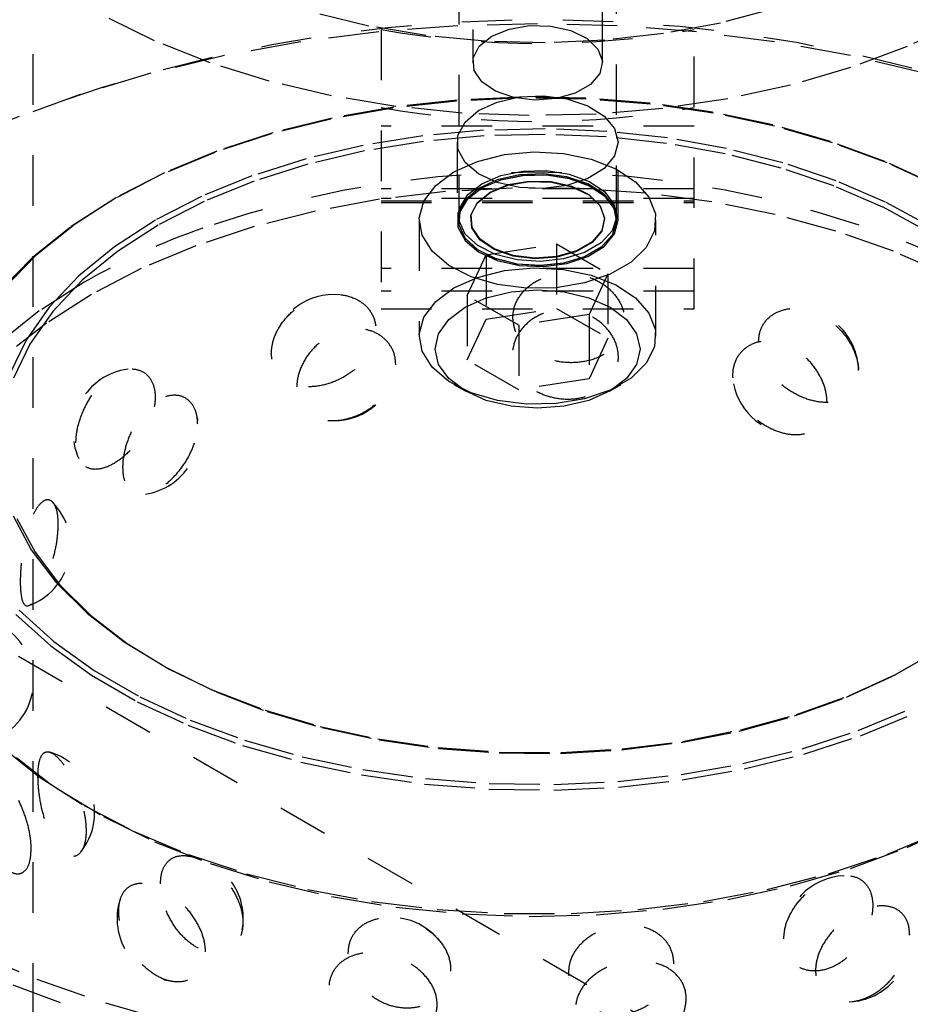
# Model space of a CAD drawing. Header units: inches. Extents: x 1907 to 2452, y -210 to -54.
# Tile 521 of 656: x 2006.66 to 2008.43, y -192.3 to -190.35. Entities that reach past the tile are written whole.
import ezdxf

# ---------------------------------------------------------------- set-up
doc = ezdxf.new("R2010")
doc.units = ezdxf.units.IN
doc.header["$LTSCALE"] = 0.5
doc.header["$MEASUREMENT"] = 0
doc.linetypes.add('HIDDEN', pattern=[0.225, 0.15, -0.075])
doc.layers.add('SID-M-H', color=4, linetype='HIDDEN')

msp = doc.modelspace()

# ---------------------------------------------------------------- linework, layer by layer
at = {"layer": 'SID-M-H'}
for p, q in [((2012.98429, -195.25915), (1991.78034, -183.01837)), ((2007.56174, -189.56767), (2007.56174, -190.4332)), ((2007.81874, -190.4332), (2007.81874, -189.56767)), ((2006.69024, -189.8165), (2006.69024, -194.71293)), ((2007.53399, -190.25744), (2007.53399, -190.73655)), ((2007.84649, -190.73655), (2007.84649, -190.25744)), ((2006.9315, -190.38997), (2006.8302, -190.34016)), ((2007.35597, -190.36058), (2007.24685, -190.33394)), ((2008.16001, -190.32613), (2008.0523, -190.35462)), ((2007.46979, -190.37959), (2007.35597, -190.36058)), ((2007.53228, -190.36007), (2007.37551, -190.37199)), ((2007.69024, -190.35609), (2007.53228, -190.36007)), ((2007.63381, -190.36656), (2007.67435, -190.35959)), ((2007.67435, -190.35959), (2007.71662, -190.3606)), ((2007.84821, -190.36007), (2007.69024, -190.35609)), ((2007.71662, -190.3606), (2007.75602, -190.36947)), ((2008.00498, -190.37199), (2007.84821, -190.36007)), ((2008.0523, -190.35462), (2007.93951, -190.37557)), ((2008.52583, -190.35319), (2008.42228, -190.40142)), ((2007.37551, -190.37199), (2007.22114, -190.39174)), ((2007.38024, -190.36755), (2007.38024, -190.92065)), ((2007.5867, -190.39069), (2007.46979, -190.37959)), ((2007.5748, -190.40062), (2007.59938, -190.38075)), ((2007.59938, -190.38075), (2007.63381, -190.36656)), ((2007.75602, -190.36947), (2007.7883, -190.38526)), ((2007.93951, -190.37557), (2007.82322, -190.38866)), ((2008.00024, -190.92065), (2008.00024, -190.36755)), ((2008.15935, -190.39174), (2008.00498, -190.37199)), ((2007.04138, -190.43328), (2006.9315, -190.38997)), ((2007.22114, -190.39174), (2007.07033, -190.41919)), ((2007.56273, -190.42402), (2007.5748, -190.40062)), ((2007.70506, -190.39373), (2007.5867, -190.39069)), ((2007.82322, -190.38866), (2007.70506, -190.39373)), ((2007.7883, -190.38526), (2007.80995, -190.40623)), ((2008.31016, -190.41919), (2008.15935, -190.39174)), ((2008.42228, -190.40142), (2008.31044, -190.44303)), ((2007.07033, -190.41919), (2006.92425, -190.45412)), ((2007.80995, -190.40623), (2007.81864, -190.43013)), ((2008.45624, -190.45412), (2008.31016, -190.41919)), ((2007.15862, -190.4696), (2007.04138, -190.43328)), ((2007.56448, -190.44842), (2007.56273, -190.42402)), ((2007.81864, -190.43013), (2007.8134, -190.45437)), ((2006.92425, -190.45412), (2006.78399, -190.49627)), ((2007.57986, -190.47117), (2007.56448, -190.44842)), ((2007.8134, -190.45437), (2007.79482, -190.47631)), ((2008.31044, -190.44303), (2008.19156, -190.47754)), ((2007.28189, -190.49852), (2007.15862, -190.4696)), ((2007.6072, -190.48981), (2007.57986, -190.47117)), ((2007.79482, -190.47631), (2007.76491, -190.49357)), ((2008.19156, -190.47754), (2008.06701, -190.50455)), ((2006.78399, -190.49627), (2006.65064, -190.54532)), ((2007.40978, -190.51971), (2007.28189, -190.49852)), ((2007.64353, -190.50231), (2007.6072, -190.48981)), ((2007.61049, -190.51105), (2007.65475, -190.50102)), ((2007.65475, -190.50102), (2007.70216, -190.49897)), ((2007.70216, -190.49897), (2007.74852, -190.50508)), ((2007.76491, -190.49357), (2007.72691, -190.5043)), ((2007.52993, -190.50913), (2007.40366, -190.52312)), ((2007.531, -190.50721), (2007.40556, -190.5211)), ((2007.54084, -190.53294), (2007.40978, -190.51971)), ((2007.65809, -190.50311), (2007.52993, -190.50913)), ((2007.6583, -190.50122), (2007.531, -190.50721)), ((2007.57332, -190.52816), (2007.61049, -190.51105)), ((2007.68493, -190.50732), (2007.64353, -190.50231)), ((2007.78662, -190.50512), (2007.65809, -190.50311)), ((2007.78598, -190.50322), (2007.6583, -190.50122)), ((2007.72691, -190.5043), (2007.68493, -190.50732)), ((2007.74852, -190.50508), (2007.78969, -190.5188)), ((2007.91254, -190.51317), (2007.78598, -190.50322)), ((2007.91402, -190.51514), (2007.78662, -190.50512)), ((2007.78969, -190.5188), (2007.82203, -190.53892)), ((2008.03649, -190.53097), (2007.91254, -190.51317)), ((2008.0388, -190.53305), (2007.91402, -190.51514)), ((2008.06701, -190.50455), (2007.93819, -190.52377)), ((2007.40366, -190.52312), (2007.28074, -190.54491)), ((2007.40556, -190.5211), (2007.28346, -190.54275)), ((2007.67361, -190.53805), (2007.54084, -190.53294)), ((2007.54654, -190.55084), (2007.57332, -190.52816)), ((2007.80655, -190.53498), (2007.67361, -190.53805)), ((2007.93819, -190.52377), (2007.80655, -190.53498)), ((2007.82203, -190.53892), (2007.84266, -190.56365)), ((2008.15638, -190.5564), (2008.03649, -190.53097)), ((2008.1595, -190.55865), (2008.0388, -190.53305)), ((2007.28074, -190.54491), (2007.16262, -190.57424)), ((2007.28346, -190.54275), (2007.16612, -190.57188)), ((2008.00024, -190.55905), (2007.38024, -190.55905)), ((2007.53253, -190.57707), (2007.54654, -190.55084)), ((2008.27081, -190.58916), (2008.15638, -190.5564)), ((2008.27469, -190.59163), (2008.1595, -190.55865)), ((2007.16262, -190.57424), (2007.0507, -190.61077)), ((2007.16612, -190.57188), (2007.05494, -190.60817)), ((2007.46272, -190.57816), (2007.34498, -190.59707)), ((2007.58343, -190.56713), (2007.46272, -190.57816)), ((2007.58421, -190.57808), (2007.46439, -190.58904)), ((2007.53253, -190.60452), (2007.53253, -190.57707)), ((2007.70553, -190.56411), (2007.58343, -190.56713)), ((2007.70542, -190.57508), (2007.58421, -190.57808)), ((2007.82642, -190.58008), (2007.70542, -190.57508)), ((2007.82743, -190.56914), (2007.70553, -190.56411)), ((2007.94754, -190.58216), (2007.82743, -190.56914)), ((2007.84266, -190.56365), (2007.84974, -190.59079)), ((2007.34498, -190.59707), (2007.23174, -190.62361)), ((2007.46439, -190.58904), (2007.34752, -190.6078)), ((2007.53074, -190.59079), (2007.53074, -190.74512)), ((2007.94565, -190.593), (2007.82642, -190.58008)), ((2007.84974, -190.59079), (2007.84266, -190.61793)), ((2007.84974, -190.74512), (2007.84974, -190.59079)), ((2008.06155, -190.61369), (2007.94565, -190.593)), ((2008.0643, -190.603), (2007.94754, -190.58216)), ((2008.37843, -190.62887), (2008.27081, -190.58916)), ((2008.38303, -190.63161), (2008.27469, -190.59163)), ((2007.0507, -190.61077), (2006.94626, -190.65408)), ((2007.05494, -190.60817), (2006.9512, -190.65119)), ((2007.34752, -190.6078), (2007.23511, -190.63414)), ((2007.54654, -190.63074), (2007.53253, -190.60452)), ((2007.57094, -190.62866), (2007.62486, -190.61519)), ((2007.62486, -190.61519), (2007.68288, -190.60988)), ((2007.68288, -190.60988), (2007.74137, -190.61308)), ((2007.74137, -190.61308), (2007.79665, -190.62456)), ((2007.84266, -190.61793), (2007.82203, -190.64266)), ((2008.17261, -190.64187), (2008.06155, -190.61369)), ((2008.17618, -190.63139), (2008.0643, -190.603)), ((2007.23174, -190.62361), (2007.12447, -190.65742)), ((2007.23511, -190.63414), (2007.12864, -190.66771)), ((2007.52452, -190.64945), (2007.57094, -190.62866)), ((2007.57332, -190.65342), (2007.54654, -190.63074)), ((2007.79665, -190.62456), (2007.84524, -190.64363)), ((2008.28173, -190.66696), (2008.17618, -190.63139)), ((2008.47798, -190.67507), (2008.37843, -190.62887)), ((2008.48324, -190.67811), (2008.38303, -190.63161)), ((2006.94626, -190.65408), (2006.85056, -190.70364)), ((2006.9512, -190.65119), (2006.85612, -190.70043)), ((2007.48851, -190.67624), (2007.52452, -190.64945)), ((2007.61049, -190.67053), (2007.57332, -190.65342)), ((2007.57976, -190.67277), (2007.61723, -190.6568)), ((2007.65475, -190.65535), (2007.61049, -190.66538)), ((2007.61723, -190.6568), (2007.6612, -190.64792)), ((2007.61723, -190.66505), (2007.6612, -190.65617)), ((2007.61723, -190.66537), (2007.6612, -190.65649)), ((2007.70216, -190.6533), (2007.65475, -190.65535)), ((2007.6612, -190.64792), (2007.70774, -190.64692)), ((2007.6612, -190.65617), (2007.70774, -190.65516)), ((2007.6612, -190.65649), (2007.70774, -190.65548)), ((2007.74852, -190.65941), (2007.70216, -190.6533)), ((2007.70774, -190.64692), (2007.75273, -190.65387)), ((2007.70774, -190.65516), (2007.75273, -190.66212)), ((2007.70774, -190.65548), (2007.75273, -190.66244)), ((2007.75273, -190.65387), (2007.79216, -190.66818)), ((2007.82203, -190.64266), (2007.78969, -190.66278)), ((2007.84524, -190.64363), (2007.88409, -190.66907)), ((2008.27738, -190.67718), (2008.17261, -190.64187)), ((2007.12447, -190.65742), (2007.02459, -190.69807)), ((2007.12864, -190.66771), (2007.02948, -190.70806)), ((2007.46518, -190.70737), (2007.48851, -190.67624)), ((2007.5521, -190.6944), (2007.57976, -190.67277)), ((2007.61049, -190.66538), (2007.57332, -190.68249)), ((2007.57976, -190.68102), (2007.61723, -190.66505)), ((2007.57976, -190.68134), (2007.61723, -190.66537)), ((2007.59622, -190.69052), (2007.63185, -190.67584)), ((2007.59641, -190.68938), (2007.63197, -190.67473)), ((2007.65475, -190.68056), (2007.61049, -190.67053)), ((2007.63185, -190.67584), (2007.6738, -190.66863)), ((2007.63197, -190.67473), (2007.67383, -190.66753)), ((2007.6738, -190.66863), (2007.71753, -190.66967)), ((2007.67383, -190.66753), (2007.71748, -190.66858)), ((2007.74852, -190.6765), (2007.70216, -190.68261)), ((2007.71748, -190.66858), (2007.75817, -190.67774)), ((2007.71753, -190.66967), (2007.75831, -190.67886)), ((2007.78969, -190.67313), (2007.74852, -190.65941)), ((2007.78969, -190.66278), (2007.74852, -190.6765)), ((2007.75273, -190.66212), (2007.79216, -190.67643)), ((2007.75273, -190.66244), (2007.79216, -190.67675)), ((2007.82203, -190.69325), (2007.78969, -190.67313)), ((2007.79216, -190.66818), (2007.82255, -190.68856)), ((2007.79216, -190.67643), (2007.82255, -190.69681)), ((2007.88409, -190.66907), (2007.91076, -190.69929)), ((2008.37957, -190.70924), (2008.28173, -190.66696)), ((2007.50786, -190.68854), (2007.37745, -190.70377)), ((2008.00024, -190.68317), (2007.38024, -190.68317)), ((2007.64034, -190.68139), (2007.50786, -190.68854)), ((2007.53672, -190.71978), (2007.5521, -190.6944)), ((2007.57332, -190.68249), (2007.54654, -190.70517)), ((2007.5521, -190.70265), (2007.57976, -190.68102)), ((2007.5521, -190.70297), (2007.57976, -190.68134)), ((2007.57079, -190.71108), (2007.59622, -190.69052)), ((2007.57103, -190.70991), (2007.59641, -190.68938)), ((2007.77338, -190.68241), (2007.64034, -190.68139)), ((2007.70216, -190.68261), (2007.65475, -190.68056)), ((2007.75817, -190.67774), (2007.7915, -190.69404)), ((2007.75831, -190.67886), (2007.79171, -190.69519)), ((2007.90548, -190.69159), (2007.77338, -190.68241)), ((2007.7915, -190.69404), (2007.81386, -190.7157)), ((2007.79171, -190.69519), (2007.81411, -190.71689)), ((2007.79216, -190.67675), (2007.82255, -190.69713)), ((2007.84266, -190.71798), (2007.82203, -190.69325)), ((2007.82255, -190.68856), (2007.84117, -190.7132)), ((2008.03515, -190.70883), (2007.90548, -190.69159)), ((2008.3745, -190.71915), (2008.27738, -190.67718)), ((2006.85056, -190.70364), (2006.76469, -190.7589)), ((2006.85612, -190.70043), (2006.77083, -190.75531)), ((2007.02459, -190.69807), (2006.93338, -190.74503)), ((2007.02948, -190.70806), (2006.93894, -190.75467)), ((2007.37745, -190.70377), (2007.25058, -190.72692)), ((2008.00024, -190.70235), (2007.38024, -190.70235)), ((2007.38024, -190.70654), (2008.00024, -190.70654)), ((2007.38024, -190.70975), (2008.00024, -190.70975)), ((2007.45599, -190.74087), (2007.46518, -190.70737)), ((2007.54654, -190.70517), (2007.53253, -190.7314)), ((2007.53672, -190.72803), (2007.5521, -190.70265)), ((2007.53672, -190.72835), (2007.5521, -190.70297)), ((2007.5583, -190.7353), (2007.57079, -190.71108)), ((2007.55857, -190.73407), (2007.57103, -190.70991)), ((2007.82255, -190.69681), (2007.84117, -190.72145)), ((2007.82255, -190.69713), (2007.84117, -190.72177)), ((2007.84117, -190.7132), (2007.84639, -190.73992)), ((2007.91076, -190.69929), (2007.92358, -190.73239)), ((2008.1609, -190.73392), (2008.03515, -190.70883)), ((2008.46842, -190.75768), (2008.37957, -190.70924)), ((2007.25058, -190.72692), (2007.1287, -190.75773)), ((2007.53253, -190.7314), (2007.53253, -190.75884)), ((2007.53498, -190.74665), (2007.53672, -190.71978)), ((2007.53498, -190.7549), (2007.53672, -190.72803)), ((2007.53498, -190.75522), (2007.53672, -190.72835)), ((2007.56037, -190.75927), (2007.55857, -190.73407)), ((2007.81386, -190.7157), (2007.82283, -190.74038)), ((2007.81411, -190.71689), (2007.8231, -190.74162)), ((2007.84117, -190.72145), (2007.84639, -190.74817)), ((2007.84117, -190.72177), (2007.84639, -190.74849)), ((2007.84974, -190.74512), (2007.84266, -190.71798)), ((2007.92358, -190.73239), (2007.92173, -190.76628)), ((2008.28132, -190.76659), (2008.1609, -190.73392)), ((2008.46269, -190.76723), (2008.3745, -190.71915)), ((2006.93338, -190.74503), (2006.85203, -190.79768)), ((2007.45587, -190.74512), (2007.45587, -190.97477)), ((2007.46151, -190.77463), (2007.45599, -190.74087)), ((2007.53399, -190.7448), (2007.53399, -190.74512)), ((2007.54703, -190.77262), (2007.53498, -190.74665)), ((2007.56011, -190.76055), (2007.5583, -190.7353)), ((2007.82283, -190.74038), (2007.81742, -190.76541)), ((2007.8231, -190.74162), (2007.81768, -190.7667)), ((2007.84639, -190.73992), (2007.83773, -190.76634)), ((2007.84639, -190.74817), (2007.83773, -190.77459)), ((2007.84639, -190.74849), (2007.83773, -190.77491)), ((2007.84266, -190.77226), (2007.84974, -190.74512)), ((2007.84649, -190.74512), (2007.84649, -190.7448)), ((2007.92462, -190.97477), (2007.92462, -190.74512)), ((2006.76469, -190.7589), (2006.68968, -190.81918)), ((2006.77083, -190.75531), (2006.69631, -190.8152)), ((2006.93894, -190.75467), (2006.8582, -190.80694)), ((2007.1287, -190.75773), (2007.01317, -190.79584)), ((2007.53253, -190.75884), (2007.54654, -190.78507)), ((2007.54703, -190.78087), (2007.53498, -190.7549)), ((2007.54703, -190.78119), (2007.53498, -190.75522)), ((2007.57181, -190.79539), (2007.54703, -190.77262)), ((2007.57602, -190.78409), (2007.56011, -190.76055)), ((2007.57625, -190.78276), (2007.56037, -190.75927)), ((2007.81742, -190.76541), (2007.79824, -190.78806)), ((2007.81768, -190.7667), (2007.79846, -190.7894)), ((2007.83773, -190.76634), (2007.81596, -190.79011)), ((2007.82203, -190.79699), (2007.84266, -190.77226)), ((2007.92173, -190.76628), (2007.90534, -190.79885)), ((2008.39505, -190.80646), (2008.28132, -190.76659)), ((2007.48142, -190.80654), (2007.46151, -190.77463)), ((2007.54654, -190.78507), (2007.57332, -190.80775)), ((2007.57181, -190.80363), (2007.54703, -190.78087)), ((2007.57181, -190.80396), (2007.54703, -190.78119)), ((2007.60431, -190.80337), (2007.57602, -190.78409)), ((2007.60448, -190.80201), (2007.57625, -190.78276)), ((2007.58818, -190.81378), (2007.7276, -190.79222)), ((2007.7276, -190.79222), (2007.7276, -190.9198)), ((2007.7276, -190.79222), (2007.82966, -190.85114)), ((2007.79824, -190.78806), (2007.76735, -190.80589)), ((2007.79846, -190.7894), (2007.76751, -190.80727)), ((2007.81596, -190.79011), (2007.78303, -190.80913)), ((2007.83773, -190.77459), (2007.81596, -190.79836)), ((2007.83773, -190.77491), (2007.81596, -190.79868)), ((2006.85203, -190.79768), (2006.78162, -190.85534)), ((2006.8582, -190.80694), (2006.7883, -190.86418)), ((2007.01317, -190.79584), (2006.90532, -190.84082)), ((2007.51444, -190.8346), (2007.48142, -190.80654)), ((2007.60711, -190.81293), (2007.57181, -190.79539)), ((2007.60711, -190.82117), (2007.57181, -190.80363)), ((2007.60711, -190.82149), (2007.57181, -190.80396)), ((2007.57332, -190.80775), (2007.61049, -190.82486)), ((2007.64191, -190.81631), (2007.60431, -190.80337)), ((2007.64201, -190.81491), (2007.60448, -190.80201)), ((2007.6498, -190.82368), (2007.60711, -190.81293)), ((2007.76735, -190.80589), (2007.72811, -190.81697)), ((2007.76751, -190.80727), (2007.72818, -190.81837)), ((2007.78303, -190.80913), (2007.74185, -190.82169)), ((2007.81596, -190.79836), (2007.78303, -190.81737)), ((2007.81596, -190.79868), (2007.78303, -190.81769)), ((2007.78969, -190.81711), (2007.82203, -190.79699)), ((2007.90534, -190.79885), (2007.87544, -190.82805)), ((2008.50079, -190.85308), (2008.39505, -190.80646)), ((2006.68968, -190.81918), (2006.6264, -190.8838)), ((2006.69631, -190.8152), (2006.63345, -190.87939)), ((2007.55083, -190.89427), (2007.58818, -190.81378)), ((2007.58818, -190.81378), (2007.58818, -190.94137)), ((2007.6498, -190.83192), (2007.60711, -190.82117)), ((2007.6498, -190.83225), (2007.60711, -190.82149)), ((2007.61049, -190.82486), (2007.65475, -190.83489)), ((2007.68475, -190.82149), (2007.64191, -190.81631)), ((2007.68476, -190.82009), (2007.64201, -190.81491)), ((2007.69609, -190.82669), (2007.6498, -190.82368)), ((2007.69609, -190.83494), (2007.6498, -190.83192)), ((2007.69609, -190.83526), (2007.6498, -190.83225)), ((2007.72818, -190.81837), (2007.68475, -190.82149)), ((2007.72811, -190.81697), (2007.68476, -190.82009)), ((2007.74185, -190.82169), (2007.69609, -190.82669)), ((2007.74185, -190.82994), (2007.69609, -190.83494)), ((2007.74185, -190.83026), (2007.69609, -190.83526)), ((2007.70216, -190.83694), (2007.74852, -190.83083)), ((2007.78303, -190.81737), (2007.74185, -190.82994)), ((2007.78303, -190.81769), (2007.74185, -190.83026)), ((2007.74852, -190.83083), (2007.78969, -190.81711)), ((2007.87544, -190.82805), (2007.8339, -190.85203)), ((2006.90532, -190.84082), (2006.80636, -190.89217)), ((2008.00024, -190.84076), (2007.38024, -190.84076)), ((2007.55851, -190.85702), (2007.51444, -190.8346)), ((2007.57094, -190.85831), (2007.62486, -190.84484)), ((2007.62486, -190.84484), (2007.68288, -190.83954)), ((2007.65475, -190.83489), (2007.70216, -190.83694)), ((2007.68288, -190.83954), (2007.74137, -190.84273)), ((2007.74137, -190.84273), (2007.79665, -190.85422)), ((2007.8339, -190.85203), (2007.78333, -190.86929)), ((2007.82966, -190.85114), (2007.79231, -190.93162)), ((2007.82966, -190.85114), (2007.82966, -190.97872)), ((2006.79222, -190.86767), (2006.70327, -190.9247)), ((2006.78162, -190.85534), (2006.72305, -190.91727)), ((2006.7883, -190.86418), (2006.73016, -190.92564)), ((2007.52452, -190.8791), (2007.57094, -190.85831)), ((2007.61085, -190.87242), (2007.55851, -190.85702)), ((2007.78333, -190.86929), (2007.72691, -190.87875)), ((2007.79665, -190.85422), (2007.84524, -190.87328)), ((2008.00024, -190.88598), (2007.38024, -190.88598)), ((2007.48851, -190.9059), (2007.52452, -190.8791)), ((2007.58868, -190.89874), (2007.63767, -190.88702)), ((2007.66819, -190.87982), (2007.61085, -190.87242)), ((2007.63767, -190.88702), (2007.69024, -190.88303)), ((2007.72691, -190.87875), (2007.66819, -190.87982)), ((2007.69024, -190.88303), (2007.74282, -190.88702)), ((2007.74282, -190.88702), (2007.79181, -190.89874)), ((2007.84524, -190.87328), (2007.88409, -190.89872)), ((2006.80636, -190.89217), (2006.71742, -190.9493)), ((2007.46518, -190.93702), (2007.48851, -190.9059)), ((2007.54661, -190.91737), (2007.58868, -190.89874)), ((2007.65289, -190.95319), (2007.55083, -190.89427)), ((2007.55083, -190.89427), (2007.55083, -191.02185)), ((2007.79181, -190.89874), (2007.83388, -190.91737)), ((2007.88409, -190.89872), (2007.91076, -190.92894)), ((2006.70327, -190.9247), (2006.62513, -190.98679)), ((2006.72305, -190.91727), (2006.67709, -190.98264)), ((2006.73016, -190.92564), (2006.68454, -190.99053)), ((2007.38024, -190.92065), (2008.00024, -190.92065)), ((2007.51433, -190.94166), (2007.54661, -190.91737)), ((2007.58818, -190.94137), (2007.7276, -190.9198)), ((2007.7276, -190.9198), (2007.82966, -190.97872)), ((2007.83388, -190.91737), (2007.86616, -190.94166)), ((2007.91076, -190.92894), (2007.92358, -190.96204)), ((2006.71742, -190.9493), (2006.65811, -190.99536)), ((2007.45599, -190.97052), (2007.46518, -190.93702)), ((2007.49404, -190.96994), (2007.51433, -190.94166)), ((2007.55083, -191.02185), (2007.58818, -190.94137)), ((2007.79231, -190.93162), (2007.65289, -190.95319)), ((2007.79231, -190.93162), (2007.79231, -191.05921)), ((2007.86616, -190.94166), (2007.88645, -190.96994)), ((2007.65289, -190.95319), (2007.65289, -191.08077)), ((2007.92358, -190.96204), (2007.92173, -190.99594)), ((2006.67709, -190.98264), (2006.64433, -191.05061)), ((2007.46151, -191.00429), (2007.45599, -190.97052)), ((2007.48712, -191.00029), (2007.49404, -190.96994)), ((2007.82966, -190.97872), (2007.79231, -191.05921)), ((2007.88645, -190.96994), (2007.89337, -191.00029)), ((2006.68454, -190.99053), (2006.65203, -191.05801)), ((2007.48142, -191.0362), (2007.46151, -191.00429)), ((2007.49404, -191.03064), (2007.48712, -191.00029)), ((2007.89337, -191.00029), (2007.88645, -191.03064)), ((2007.92173, -190.99594), (2007.90534, -191.02851)), ((2007.65289, -191.08077), (2007.55083, -191.02185)), ((2007.51444, -191.06425), (2007.48142, -191.0362)), ((2007.51433, -191.05892), (2007.49404, -191.03064)), ((2007.88645, -191.03064), (2007.86616, -191.05892)), ((2007.90534, -191.02851), (2007.87544, -191.0577)), ((2007.54661, -191.0832), (2007.51433, -191.05892)), ((2007.55851, -191.08668), (2007.51444, -191.06425)), ((2007.79231, -191.05921), (2007.65289, -191.08077)), ((2007.86616, -191.05892), (2007.83388, -191.0832)), ((2007.87544, -191.0577), (2007.8339, -191.08168)), ((2007.52449, -191.07043), (2007.54659, -191.08319)), ((2007.58868, -191.10184), (2007.54661, -191.0832)), ((2007.8339, -191.08168), (2007.78333, -191.09894)), ((2007.83388, -191.0832), (2007.79181, -191.10184)), ((2007.8339, -191.08319), (2007.856, -191.07043)), ((2007.61085, -191.10207), (2007.55851, -191.08668)), ((2007.63767, -191.11355), (2007.58868, -191.10184)), ((2007.66819, -191.10947), (2007.61085, -191.10207)), ((2007.78333, -191.09894), (2007.72691, -191.10841)), ((2007.79181, -191.10184), (2007.74282, -191.11355)), ((2007.69024, -191.11755), (2007.63767, -191.11355)), ((2007.72691, -191.10841), (2007.66819, -191.10947)), ((2007.74282, -191.11355), (2007.69024, -191.11755)), ((2006.65126, -191.33049), (2006.68736, -191.3979)), ((2006.6589, -191.33583), (2006.69474, -191.40274)), ((2006.68736, -191.3979), (2006.73653, -191.46248)), ((2006.69474, -191.40274), (2006.74355, -191.46685)), ((2006.73653, -191.46248), (2006.79814, -191.52341)), ((2006.74355, -191.46685), (2006.80471, -191.52733)), ((2006.65652, -191.52578), (2006.72577, -191.58832)), ((2006.66338, -191.51711), (2006.73217, -191.57924)), ((2006.79814, -191.52341), (2006.87138, -191.57989)), ((2006.80471, -191.52733), (2006.87741, -191.5834)), ((2006.72577, -191.58832), (2006.80633, -191.64617)), ((2006.73217, -191.57924), (2006.81219, -191.63671)), ((2006.87138, -191.57989), (2006.9553, -191.63119)), ((2006.87741, -191.5834), (2006.9607, -191.63431)), ((2008.39743, -191.64616), (2008.48321, -191.59664)), ((2008.40267, -191.64312), (2008.48909, -191.59323)), ((2006.9553, -191.63119), (2007.04879, -191.67662)), ((2006.80633, -191.64617), (2006.89725, -191.69866)), ((2006.81219, -191.63671), (2006.90251, -191.68885)), ((2006.9607, -191.63431), (2007.05351, -191.67941)), ((2008.30243, -191.68971), (2008.39743, -191.64616)), ((2008.30697, -191.68699), (2008.40267, -191.64312)), ((2006.90251, -191.68885), (2007.00206, -191.73504)), ((2007.04879, -191.67662), (2007.15065, -191.71561)), ((2007.05351, -191.67941), (2007.15462, -191.71811)), ((2008.19945, -191.72673), (2008.30243, -191.68971)), ((2008.20322, -191.72429), (2008.30697, -191.68699)), ((2006.89725, -191.69866), (2006.99746, -191.74517)), ((2007.15065, -191.71561), (2007.25954, -191.74764)), ((2007.15462, -191.71811), (2007.26271, -191.74991)), ((2008.08983, -191.75673), (2008.19945, -191.72673)), ((2008.09279, -191.75451), (2008.20322, -191.72429)), ((2008.32555, -191.75574), (2008.42929, -191.71272)), ((2008.32979, -191.766), (2008.43423, -191.7227)), ((2006.99746, -191.74517), (2007.1058, -191.78514)), ((2007.00206, -191.73504), (2007.10968, -191.77476)), ((2007.25954, -191.74764), (2007.37405, -191.77229)), ((2007.26271, -191.74991), (2007.37638, -191.77438)), ((2007.975, -191.77932), (2008.08983, -191.75673)), ((2007.97711, -191.77727), (2008.09279, -191.75451)), ((2008.21437, -191.79203), (2008.32555, -191.75574)), ((2008.21787, -191.80253), (2008.32979, -191.766)), ((2006.62513, -191.7854), (2006.70327, -191.84748)), ((2007.1058, -191.78514), (2007.22099, -191.81812)), ((2007.10968, -191.77476), (2007.22411, -191.80752)), ((2007.37405, -191.77229), (2007.49268, -191.78925)), ((2007.37638, -191.77438), (2007.49413, -191.79122)), ((2007.85646, -191.7942), (2007.975, -191.77932)), ((2007.85769, -191.79226), (2007.97711, -191.77727)), ((2007.22411, -191.80752), (2007.344, -191.83294)), ((2007.49268, -191.78925), (2007.61389, -191.7983)), ((2007.49413, -191.79122), (2007.61445, -191.80019)), ((2007.61389, -191.7983), (2007.73609, -191.7993)), ((2007.61445, -191.80019), (2007.73575, -191.80119)), ((2007.73575, -191.80119), (2007.85646, -191.7942)), ((2007.73609, -191.7993), (2007.85769, -191.79226)), ((2008.09703, -191.82117), (2008.21437, -191.79203)), ((2008.09975, -191.83186), (2008.21787, -191.80253)), ((2006.65789, -191.8093), (2006.72237, -191.85907)), ((2007.22099, -191.81812), (2007.34169, -191.84372)), ((2007.97493, -191.84281), (2008.09703, -191.82117)), ((2007.34169, -191.84372), (2007.46647, -191.86163)), ((2007.344, -191.83294), (2007.46795, -191.85074)), ((2007.84949, -191.85671), (2007.97493, -191.84281)), ((2007.97683, -191.85365), (2008.09975, -191.83186)), ((2006.70327, -191.84748), (2006.79222, -191.90451)), ((2006.72237, -191.85907), (2006.73866, -191.87034)), ((2007.46647, -191.86163), (2007.59387, -191.87165)), ((2007.46795, -191.85074), (2007.59451, -191.86069)), ((2007.59451, -191.86069), (2007.72219, -191.86269)), ((2007.72219, -191.86269), (2007.84949, -191.85671)), ((2007.85056, -191.86764), (2007.97683, -191.85365)), ((2006.73866, -191.87034), (2006.8302, -191.92608)), ((2007.59387, -191.87165), (2007.7224, -191.87366)), ((2007.7224, -191.87366), (2007.85056, -191.86764)), ((2006.79222, -191.90451), (2006.89101, -191.95586)), ((2006.8302, -191.92608), (2006.9315, -191.97589)), ((2008.42228, -191.98734), (2008.52583, -191.93911)), ((2006.89101, -191.95586), (2006.99855, -192.00097)), ((2008.38194, -192.00097), (2008.48948, -191.95586)), ((2006.9315, -191.97589), (2007.04138, -192.0192)), ((2006.99855, -192.00097), (2007.11368, -192.03934)), ((2008.26681, -192.03934), (2008.38194, -192.00097)), ((2008.31044, -192.02895), (2008.42228, -191.98734)), ((2007.04138, -192.0192), (2007.15862, -192.05552)), ((2007.11368, -192.03934), (2007.23512, -192.07055)), ((2008.14537, -192.07055), (2008.26681, -192.03934)), ((2008.19156, -192.06346), (2008.31044, -192.02895)), ((2007.15862, -192.05552), (2007.28189, -192.08444)), ((2007.23512, -192.07055), (2007.36154, -192.09427)), ((2008.01895, -192.09427), (2008.14537, -192.07055)), ((2008.06701, -192.09047), (2008.19156, -192.06346)), ((2007.28189, -192.08444), (2007.40978, -192.10563)), ((2007.36154, -192.09427), (2007.49157, -192.11022)), ((2007.88892, -192.11022), (2008.01895, -192.09427)), ((2007.93819, -192.10969), (2008.06701, -192.09047)), ((2007.40978, -192.10563), (2007.54084, -192.11886)), ((2007.49157, -192.11022), (2007.62378, -192.11824)), ((2007.54084, -192.11886), (2007.67361, -192.12397)), ((2007.62378, -192.11824), (2007.75671, -192.11824)), ((2007.75671, -192.11824), (2007.88892, -192.11022)), ((2007.80655, -192.1209), (2007.93819, -192.10969)), ((2007.67361, -192.12397), (2007.80655, -192.1209)), ((2006.57043, -192.1941), (2006.69851, -192.24807)), ((2006.69851, -192.24807), (2006.83436, -192.2953)), ((2006.65064, -192.25953), (2006.78399, -192.30857)), ((2006.83436, -192.2953), (2006.9769, -192.33541))]:
    msp.add_line(p, q, dxfattribs=at)
for centre, radius, start, end in [((2007.69555, -193.23451), 2.886, 75.21805, 112.19172), ((2007.69024, -188.64132), 1.75384, 259.8192, 280.1808), ((2007.69024, -188.79565), 1.75384, 259.8192, 280.1808), ((2007.68587, -192.66718), 2.01696, 65.77344, 109.0696), ((2007.50105, -192.11427), 1.43404, 109.30821, 119.62313), ((2007.28708, -191.01709), 0.125, 84.40856, 168.25528), ((2008.20098, -191.04474), 0.125, 1.00493, 92.50266), ((2006.89475, -191.16417), 0.125, 97.24802, 204.99822), ((2007.28708, -191.01709), 0.125, 265.75741, 337.45941), ((2008.20098, -191.04474), 0.125, 191.1655, 270.32701), ((2006.89475, -191.16417), 0.125, 278.67042, 18.55956), ((2006.63997, -191.39066), 0.125, 289.72798, 43.91347), ((2006.56679, -191.65739), 0.125, 303.1443, 60.54791), ((2006.68786, -191.91824), 0.125, 321.39062, 73.0205), ((2006.98226, -192.12812), 0.125, 349.93843, 84.40818), ((2008.30296, -192.16807), 0.125, 92.4093, 180), ((2006.98226, -192.12812), 0.125, 162.44319, 265.32453), ((2007.39907, -192.25072), 0.125, 35.36395, 99.56806), ((2008.30296, -192.16807), 0.125, 271.94049, 8.92063)]:
    msp.add_arc(centre, radius, start, end, dxfattribs=at)
for points, knots in [([(2007.64118, -190.93846), (2007.64236, -190.94819), (2007.64474, -190.96765), (2007.66319, -190.9933), (2007.69046, -191.01318), (2007.72507, -191.02548), (2007.76323, -191.02877), (2007.80053, -191.02234), (2007.83221, -191.00657), (2007.85432, -190.98315), (2007.86451, -190.95485), (2007.86222, -190.92491), (2007.84821, -190.8965), (2007.82393, -190.87252), (2007.79153, -190.85576), (2007.75414, -190.84863), (2007.71599, -190.85254), (2007.68177, -190.86723), (2007.65615, -190.89059), (2007.64298, -190.91587), (2007.64168, -190.93218), (2007.64118, -190.93846)], [0, 0, 0, 0, 0.0520028, 0.1039827, 0.1564753, 0.2102848, 0.2652762, 0.3208623, 0.3762398, 0.4306423, 0.4836601, 0.5355284, 0.5870576, 0.6391963, 0.6925647, 0.7472181, 0.8026932, 0.8582301, 0.9130199, 0.9664974, 1, 1, 1, 1]), ([(2007.16283, -191.00919), (2007.1639, -191.01865), (2007.16602, -191.03755), (2007.18263, -191.0589), (2007.20738, -191.07241), (2007.23919, -191.07655), (2007.27475, -191.0708), (2007.31001, -191.05547), (2007.34036, -191.03209), (2007.36176, -191.00332), (2007.37167, -190.97255), (2007.36944, -190.94318), (2007.35582, -190.91815), (2007.33239, -190.90003), (2007.30146, -190.89104), (2007.26623, -190.89282), (2007.2308, -190.90575), (2007.19947, -190.92849), (2007.17628, -190.95784), (2007.16445, -190.98619), (2007.16328, -191.0028), (2007.16283, -191.00919)], [0, 0, 0, 0, 0.0520028, 0.1039827, 0.1564753, 0.2102848, 0.2652762, 0.3208623, 0.3762398, 0.4306423, 0.4836601, 0.5355284, 0.5870576, 0.6391963, 0.6925647, 0.7472181, 0.8026932, 0.8582301, 0.9130199, 0.9664974, 1, 1, 1, 1]), ([(2007.85051, -191.01705), (2007.84932, -191.02707), (2007.84693, -191.0471), (2007.82825, -191.07246), (2007.80077, -191.09065), (2007.76702, -191.09981), (2007.73159, -191.09958), (2007.69815, -191.0905), (2007.66981, -191.07346), (2007.64935, -191.04965), (2007.63929, -191.02093), (2007.64134, -190.99021), (2007.65576, -190.96129), (2007.68088, -190.93823), (2007.71326, -190.92424), (2007.74863, -190.92085), (2007.78301, -190.92792), (2007.81321, -190.94426), (2007.8362, -190.96809), (2007.84868, -190.99372), (2007.84998, -191.01033), (2007.85051, -191.01705)], [0, 0, 0, 0, 0.0554579, 0.1109395, 0.1658403, 0.2192081, 0.2711117, 0.3223399, 0.3739729, 0.4268563, 0.4812619, 0.5368274, 0.5927419, 0.6480375, 0.7019377, 0.7542614, 0.8055938, 0.8569812, 0.9093952, 0.9633154, 1, 1, 1, 1]), ([(2008.12801, -190.98615), (2008.12911, -190.99616), (2008.13133, -191.01619), (2008.14844, -191.0462), (2008.17349, -191.07251), (2008.20493, -191.09291), (2008.23909, -191.10507), (2008.27198, -191.10726), (2008.29951, -191.09876), (2008.31852, -191.08038), (2008.32721, -191.05439), (2008.32526, -191.02394), (2008.31328, -190.99233), (2008.29235, -190.96281), (2008.26408, -190.9386), (2008.231, -190.92282), (2008.19673, -190.91784), (2008.16555, -190.92452), (2008.14193, -190.94183), (2008.12968, -190.96399), (2008.12847, -190.97999), (2008.12801, -190.98615)], [0, 0, 0, 0, 0.0520028, 0.1039827, 0.1564753, 0.2102848, 0.2652762, 0.3208623, 0.3762398, 0.4306423, 0.4836601, 0.5355284, 0.5870576, 0.6391963, 0.6925647, 0.7472181, 0.8026932, 0.8582301, 0.9130199, 0.9664974, 1, 1, 1, 1]), ([(2007.40944, -191.03184), (2007.40828, -191.04215), (2007.40595, -191.06276), (2007.38779, -191.09264), (2007.36133, -191.11745), (2007.32928, -191.13468), (2007.29611, -191.14287), (2007.26525, -191.14168), (2007.23946, -191.13128), (2007.22104, -191.11224), (2007.21203, -191.08587), (2007.21386, -191.05466), (2007.22679, -191.02239), (2007.2495, -190.99346), (2007.27913, -190.97187), (2007.312, -190.9601), (2007.34442, -190.95897), (2007.37328, -190.96807), (2007.3955, -190.98634), (2007.40765, -191.00896), (2007.40893, -191.02524), (2007.40944, -191.03184)], [0, 0, 0, 0, 0.0554579, 0.1109395, 0.1658403, 0.2192081, 0.2711117, 0.3223399, 0.3739729, 0.4268563, 0.4812619, 0.5368274, 0.5927419, 0.6480375, 0.7019377, 0.7542614, 0.8055938, 0.8569812, 0.9093952, 0.9633154, 1, 1, 1, 1]), ([(2008.26387, -191.1071), (2008.26285, -191.11685), (2008.26083, -191.13635), (2008.24485, -191.15745), (2008.22109, -191.16935), (2008.19149, -191.17074), (2008.15993, -191.16229), (2008.12967, -191.14539), (2008.10369, -191.12168), (2008.08474, -191.09304), (2008.07535, -191.06193), (2008.07727, -191.0317), (2008.0907, -191.0062), (2008.11389, -190.98907), (2008.1434, -190.98267), (2008.17517, -190.98752), (2008.20557, -191.00253), (2008.23188, -191.02581), (2008.25166, -191.05488), (2008.26231, -191.08336), (2008.26342, -191.10026), (2008.26387, -191.1071)], [0, 0, 0, 0, 0.05545789, 0.11093953, 0.16584033, 0.21920813, 0.27111168, 0.32233985, 0.37397292, 0.42685633, 0.48126186, 0.53682738, 0.59274193, 0.64803751, 0.7019377, 0.75426138, 0.80559376, 0.8569812, 0.90939522, 0.96331536, 1, 1, 1, 1]), ([(2006.77568, -191.18613), (2006.77644, -191.19536), (2006.77795, -191.21382), (2006.78983, -191.23168), (2006.8078, -191.23994), (2006.8313, -191.23729), (2006.85811, -191.22389), (2006.88523, -191.2009), (2006.909, -191.17088), (2006.92599, -191.13741), (2006.93392, -191.10445), (2006.93213, -191.07557), (2006.92126, -191.05355), (2006.90274, -191.04057), (2006.87861, -191.03834), (2006.85164, -191.04775), (2006.82505, -191.0683), (2006.80202, -191.09771), (2006.78527, -191.13195), (2006.77683, -191.16279), (2006.776, -191.17964), (2006.77568, -191.18613)], [0, 0, 0, 0, 0.0520028, 0.1039827, 0.1564753, 0.2102848, 0.2652762, 0.3208623, 0.3762398, 0.4306423, 0.4836601, 0.5355284, 0.5870576, 0.6391963, 0.6925647, 0.7472181, 0.8026932, 0.8582301, 0.9130199, 0.9664974, 1, 1, 1, 1]), ([(2007.01693, -191.14892), (2007.01599, -191.15948), (2007.01412, -191.18061), (2006.99962, -191.21449), (2006.97877, -191.24511), (2006.95395, -191.26932), (2006.92878, -191.28467), (2006.90585, -191.29008), (2006.88705, -191.28515), (2006.87385, -191.26999), (2006.86746, -191.24551), (2006.86876, -191.21392), (2006.87795, -191.17893), (2006.89432, -191.14521), (2006.9161, -191.1173), (2006.94077, -191.09848), (2006.96562, -191.09032), (2006.98815, -191.09312), (2007.00576, -191.1065), (2007.01549, -191.12643), (2007.01651, -191.14244), (2007.01693, -191.14892)], [0, 0, 0, 0, 0.0554579, 0.1109395, 0.1658403, 0.2192081, 0.2711117, 0.3223399, 0.3739729, 0.4268563, 0.4812619, 0.5368274, 0.5927419, 0.6480375, 0.7019377, 0.7542614, 0.8055938, 0.8569812, 0.9093952, 0.9633154, 1, 1, 1, 1]), ([(2006.74083, -191.34804), (2006.74029, -191.35878), (2006.7392, -191.38028), (2006.73087, -191.41696), (2006.71923, -191.45156), (2006.70593, -191.48045), (2006.69311, -191.50046), (2006.68207, -191.51004), (2006.67353, -191.50846), (2006.66783, -191.49562), (2006.66516, -191.47225), (2006.6657, -191.44044), (2006.66957, -191.40385), (2006.67676, -191.36724), (2006.68692, -191.33541), (2006.69913, -191.31206), (2006.71211, -191.29926), (2006.72443, -191.29778), (2006.73438, -191.30779), (2006.74, -191.32583), (2006.74059, -191.34164), (2006.74083, -191.34804)], [0, 0, 0, 0, 0.05545789, 0.11093953, 0.16584033, 0.21920813, 0.27111168, 0.32233985, 0.37397292, 0.42685633, 0.48126186, 0.53682738, 0.59274193, 0.64803751, 0.7019377, 0.75426138, 0.80559376, 0.8569812, 0.90939522, 0.96331536, 1, 1, 1, 1]), ([(2006.70049, -191.84645), (2006.70092, -191.85722), (2006.70179, -191.87878), (2006.70881, -191.9158), (2006.71969, -191.95059), (2006.73394, -191.97924), (2006.74995, -191.99843), (2006.76604, -192.00671), (2006.7804, -192.00364), (2006.79119, -191.98949), (2006.79663, -191.9654), (2006.79552, -191.93374), (2006.78776, -191.89815), (2006.77469, -191.86305), (2006.75864, -191.83274), (2006.74212, -191.8105), (2006.72708, -191.79822), (2006.7147, -191.79676), (2006.70579, -191.8065), (2006.70116, -191.82428), (2006.70068, -191.84006), (2006.70049, -191.84645)], [0, 0, 0, 0, 0.0554579, 0.1109395, 0.1658403, 0.2192081, 0.2711117, 0.3223399, 0.3739729, 0.4268563, 0.4812619, 0.5368274, 0.5927419, 0.6480375, 0.7019377, 0.7542614, 0.8055938, 0.8569812, 0.9093952, 0.9633154, 1, 1, 1, 1]), ([(2006.68725, -191.9904), (2006.68661, -191.99959), (2006.68533, -192.01795), (2006.67557, -192.03491), (2006.66162, -192.04149), (2006.6447, -192.03608), (2006.62711, -192.01881), (2006.61099, -191.99121), (2006.59814, -191.95661), (2006.58963, -191.91958), (2006.58584, -191.88488), (2006.58669, -191.85639), (2006.59195, -191.83673), (2006.60143, -191.82755), (2006.61479, -191.82983), (2006.6312, -191.84367), (2006.64904, -191.86788), (2006.66599, -191.89985), (2006.67926, -191.93555), (2006.68629, -191.96698), (2006.68698, -191.98389), (2006.68725, -191.9904)], [0, 0, 0, 0, 0.0520028, 0.1039827, 0.1564753, 0.2102848, 0.2652762, 0.3208623, 0.3762398, 0.4306423, 0.4836601, 0.5355284, 0.5870576, 0.6391963, 0.6925647, 0.7472181, 0.8026932, 0.8582301, 0.9130199, 0.9664974, 1, 1, 1, 1]), ([(2006.94321, -192.05957), (2006.94407, -192.07018), (2006.94578, -192.09142), (2006.95931, -192.12592), (2006.97961, -192.15688), (2007.00512, -192.18065), (2007.03263, -192.19451), (2007.05926, -192.19754), (2007.08232, -192.18988), (2007.09925, -192.17233), (2007.10767, -192.14654), (2007.10595, -192.11523), (2007.09391, -192.08206), (2007.07324, -192.0511), (2007.04714, -192.02596), (2007.01931, -192.00916), (2006.99296, -192.00197), (2006.97037, -192.0048), (2006.95353, -192.01769), (2006.94453, -192.03715), (2006.94359, -192.05311), (2006.94321, -192.05957)], [0, 0, 0, 0, 0.0554579, 0.1109395, 0.1658403, 0.2192081, 0.2711117, 0.3223399, 0.3739729, 0.4268563, 0.4812619, 0.5368274, 0.5927419, 0.6480375, 0.7019377, 0.7542614, 0.8055938, 0.8569812, 0.9093952, 0.9633154, 1, 1, 1, 1]), ([(2007.03254, -192.19418), (2007.03155, -192.20356), (2007.02957, -192.22232), (2007.01427, -192.24237), (2006.992, -192.25339), (2006.96426, -192.25346), (2006.9344, -192.24201), (2006.90594, -192.21988), (2006.88234, -192.18975), (2006.86618, -192.15575), (2006.85883, -192.12242), (2006.86047, -192.09363), (2006.87063, -192.07207), (2006.88847, -192.05953), (2006.91275, -192.05719), (2006.94145, -192.0655), (2006.97147, -192.08384), (2006.99904, -192.11035), (2007.02008, -192.14184), (2007.03104, -192.17106), (2007.03213, -192.18775), (2007.03254, -192.19418)], [0, 0, 0, 0, 0.0520028, 0.1039827, 0.1564753, 0.2102848, 0.2652762, 0.3208623, 0.3762398, 0.4306423, 0.4836601, 0.5355284, 0.5870576, 0.6391963, 0.6925647, 0.7472181, 0.8026932, 0.8582301, 0.9130199, 0.9664974, 1, 1, 1, 1]), ([(2008.17796, -192.16833), (2008.17904, -192.17813), (2008.18118, -192.19775), (2008.19788, -192.21957), (2008.22206, -192.23189), (2008.25113, -192.23276), (2008.28096, -192.22257), (2008.30845, -192.2029), (2008.33124, -192.17601), (2008.34741, -192.14458), (2008.35527, -192.11196), (2008.35368, -192.08204), (2008.34237, -192.05866), (2008.3224, -192.04475), (2008.29611, -192.04158), (2008.2667, -192.04879), (2008.23743, -192.06493), (2008.21116, -192.08825), (2008.1908, -192.11674), (2008.17961, -192.14467), (2008.17844, -192.16151), (2008.17796, -192.16833)], [0, 0, 0, 0, 0.0554579, 0.1109395, 0.1658403, 0.2192081, 0.2711117, 0.3223399, 0.3739729, 0.4268563, 0.4812619, 0.5368274, 0.5927419, 0.6480375, 0.7019377, 0.7542614, 0.8055938, 0.8569812, 0.9093952, 0.9633154, 1, 1, 1, 1]), ([(2008.42734, -192.16088), (2008.42641, -192.17107), (2008.42455, -192.19144), (2008.40999, -192.22401), (2008.38815, -192.25353), (2008.35988, -192.2771), (2008.328, -192.29155), (2008.29611, -192.29472), (2008.26845, -192.2861), (2008.24883, -192.2671), (2008.2397, -192.24068), (2008.24176, -192.21034), (2008.25427, -192.17927), (2008.27572, -192.15026), (2008.30386, -192.12593), (2008.33566, -192.10887), (2008.36736, -192.10132), (2008.39515, -192.1046), (2008.41557, -192.1187), (2008.42593, -192.13898), (2008.42695, -192.15479), (2008.42734, -192.16088)], [0, 0, 0, 0, 0.0520028, 0.1039827, 0.1564753, 0.2102848, 0.2652762, 0.3208623, 0.3762398, 0.4306423, 0.4836601, 0.5355284, 0.5870576, 0.6391963, 0.6925647, 0.7472181, 0.8026932, 0.8582301, 0.9130199, 0.9664974, 1, 1, 1, 1]), ([(2007.3151, -192.19726), (2007.31623, -192.20764), (2007.31849, -192.22838), (2007.3362, -192.25905), (2007.3624, -192.28431), (2007.39477, -192.30098), (2007.42902, -192.30725), (2007.46159, -192.30303), (2007.48935, -192.28913), (2007.50949, -192.26703), (2007.51944, -192.23898), (2007.51741, -192.20813), (2007.50317, -192.17819), (2007.47848, -192.1528), (2007.44684, -192.13474), (2007.41252, -192.12557), (2007.3794, -192.12567), (2007.35052, -192.13482), (2007.32866, -192.15246), (2007.31684, -192.17448), (2007.3156, -192.1907), (2007.3151, -192.19726)], [0, 0, 0, 0, 0.0554579, 0.1109395, 0.1658403, 0.2192081, 0.2711117, 0.3223399, 0.3739729, 0.4268563, 0.4812619, 0.5368274, 0.5927419, 0.6480375, 0.7019377, 0.7542614, 0.8055938, 0.8569812, 0.9093952, 0.9633154, 1, 1, 1, 1]), ([(2007.75186, -192.23574), (2007.75307, -192.24582), (2007.75547, -192.266), (2007.77431, -192.29218), (2007.80188, -192.31084), (2007.83551, -192.31941), (2007.87058, -192.31718), (2007.90345, -192.30492), (2007.93112, -192.28422), (2007.95099, -192.25721), (2007.96074, -192.22675), (2007.95876, -192.19639), (2007.94478, -192.16991), (2007.92033, -192.15055), (2007.88863, -192.14027), (2007.85375, -192.13959), (2007.8196, -192.14794), (2007.78942, -192.16433), (2007.76631, -192.1875), (2007.75371, -192.21251), (2007.75239, -192.22904), (2007.75186, -192.23574)], [0, 0, 0, 0, 0.0554579, 0.1109395, 0.1658403, 0.2192081, 0.2711117, 0.3223399, 0.3739729, 0.4268563, 0.4812619, 0.5368274, 0.5927419, 0.6480375, 0.7019377, 0.7542614, 0.8055938, 0.8569812, 0.9093952, 0.9633154, 1, 1, 1, 1]), ([(2007.49156, -192.29926), (2007.49038, -192.30891), (2007.48804, -192.32821), (2007.46986, -192.35236), (2007.44312, -192.36939), (2007.40935, -192.37701), (2007.37238, -192.37376), (2007.33651, -192.35952), (2007.30624, -192.33601), (2007.28522, -192.30657), (2007.27557, -192.27533), (2007.27773, -192.24606), (2007.29102, -192.22163), (2007.31413, -192.20407), (2007.34514, -192.19494), (2007.38116, -192.19531), (2007.41819, -192.20543), (2007.45162, -192.22444), (2007.47679, -192.25026), (2007.48978, -192.27655), (2007.49106, -192.29295), (2007.49156, -192.29926)], [0, 0, 0, 0, 0.0520028, 0.1039827, 0.1564753, 0.2102848, 0.2652762, 0.3208623, 0.3762398, 0.4306423, 0.4836601, 0.5355284, 0.5870576, 0.6391963, 0.6925647, 0.7472181, 0.8026932, 0.8582301, 0.9130199, 0.9664974, 1, 1, 1, 1]), ([(2007.98493, -192.28749), (2007.98377, -192.29742), (2007.98147, -192.31728), (2007.96355, -192.34586), (2007.93696, -192.36944), (2007.90301, -192.38537), (2007.86533, -192.39128), (2007.82824, -192.386), (2007.79653, -192.37009), (2007.77429, -192.34596), (2007.76401, -192.31716), (2007.76632, -192.28734), (2007.78045, -192.25955), (2007.80483, -192.23616), (2007.83721, -192.21926), (2007.87433, -192.21065), (2007.91194, -192.21161), (2007.94545, -192.22241), (2007.9704, -192.24208), (2007.98318, -192.2652), (2007.98444, -192.28129), (2007.98493, -192.28749)], [0, 0, 0, 0, 0.0520028, 0.1039827, 0.1564753, 0.2102848, 0.2652762, 0.3208623, 0.3762398, 0.4306423, 0.4836601, 0.5355284, 0.5870576, 0.6391963, 0.6925647, 0.7472181, 0.8026932, 0.8582301, 0.9130199, 0.9664974, 1, 1, 1, 1])]:
    msp.add_open_spline(points, degree=3, knots=knots, dxfattribs=at)

doc.saveas('drawing.dxf')
